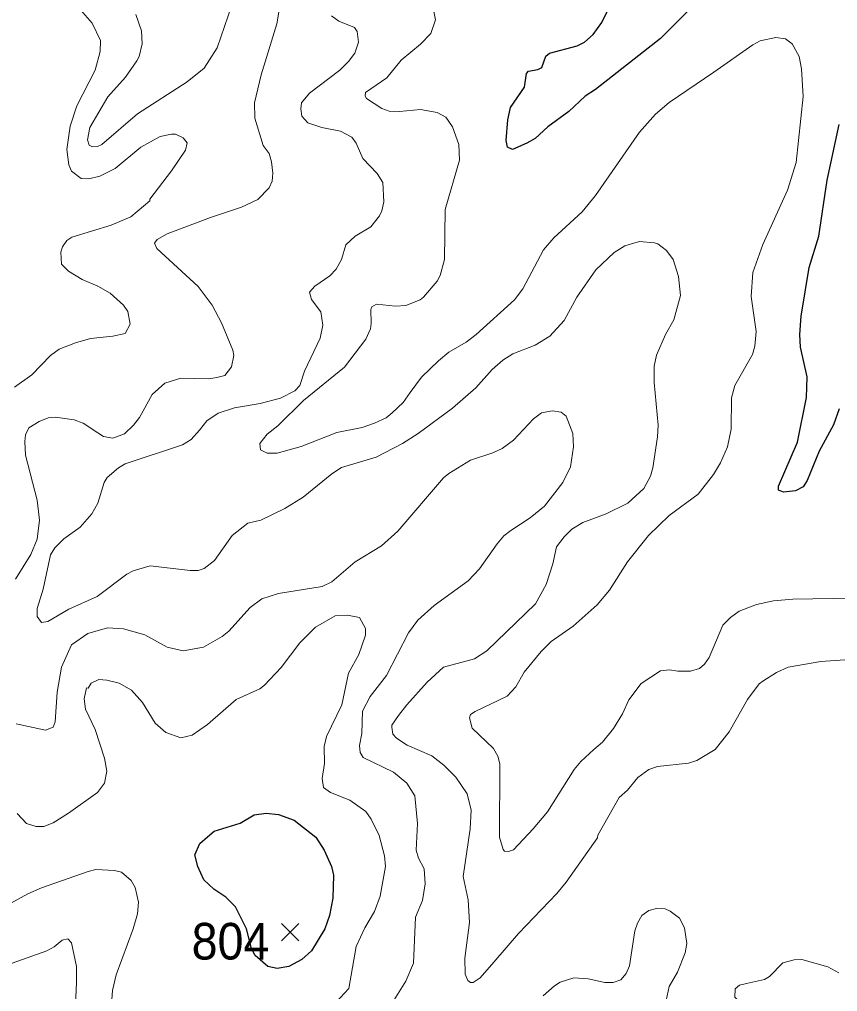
# Model space of a CAD drawing. Extents: x 294.2 to 320.3, y 7482.7 to 7510.7.
# Drawn here: x 307.247 to 309.032, y 7501.322 to 7503.444 of the extents above; entities that cross this region are included whole.
import ezdxf
from ezdxf.enums import TextEntityAlignment as Align

# ---------------------------------------------------------------- set-up
doc = ezdxf.new("R2010")
doc.units = 0
doc.header["$LTSCALE"] = 0.032
for name, color, linetype, lineweight in [('1', 7, 'Continuous', 25), ('2', 7, 'Continuous', 13), ('21', 7, 'Continuous', 25)]:
    doc.layers.add(name, color=color, linetype=linetype, lineweight=lineweight)
doc.layers.add('61', color=7, linetype='Continuous')

msp = doc.modelspace()

# ---------------------------------------------------------------- linework, layer by layer
at = {"layer": '1'}
for points in [[(308.7241, 7503.4807), (308.6458, 7503.4022), (308.5033, 7503.2904), (308.4811, 7503.2764), (308.4451, 7503.2425), (308.3996, 7503.2092), (308.3719, 7503.1839), (308.3541, 7503.1732), (308.3225, 7503.1597), (308.3114, 7503.1651), (308.3086, 7503.1796), (308.312, 7503.2243), (308.3181, 7503.2517), (308.3485, 7503.2959), (308.353, 7503.3254), (308.3574, 7503.3303), (308.3779, 7503.334), (308.3862, 7503.3389), (308.3951, 7503.3636), (308.4029, 7503.3696), (308.4634, 7503.3857), (308.4794, 7503.3938), (308.4983, 7503.4105), (308.5171, 7503.4368), (308.5626, 7503.529)], [(309.0353, 7502.594), (309.0226, 7502.5585), (308.9916, 7502.5011), (308.9657, 7502.4371), (308.9568, 7502.4236), (308.9402, 7502.4145), (308.9136, 7502.4118), (308.903, 7502.4161), (308.903, 7502.4247), (308.9441, 7502.521), (308.9641, 7502.6183), (308.9652, 7502.6635), (308.9508, 7502.7284), (308.9492, 7502.7559), (308.9525, 7502.7957), (308.9702, 7502.9022), (308.9908, 7502.9706), (309.0091, 7503.0926), (309.0356, 7503.2143)]]:
    msp.add_lwpolyline(points, dxfattribs=at)
msp.add_lwpolyline([(307.6568, 7501.6599), (307.6712, 7501.6717), (307.7282, 7501.6892), (307.7589, 7501.7073), (307.7848, 7501.7112), (307.8118, 7501.7081), (307.8461, 7501.6957), (307.8932, 7501.6588), (307.9113, 7501.6305), (307.9273, 7501.5951), (307.9318, 7501.5759), (307.9305, 7501.5255), (307.9234, 7501.4878), (307.9132, 7501.4585), (307.8841, 7501.4107), (307.8631, 7501.3918), (307.8348, 7501.3768), (307.8089, 7501.3721), (307.7884, 7501.3768), (307.7609, 7501.4004), (307.7531, 7501.4161), (307.7423, 7501.4586), (307.7183, 7501.5066), (307.6971, 7501.5278), (307.6711, 7501.5451), (307.6491, 7501.5656), (307.6357, 7501.5947), (307.6297, 7501.6206), (307.6406, 7501.6449)], close=True, dxfattribs=at)
at = {"layer": '2'}
for points in [[(307.8213, 7503.5118), (307.8086, 7503.4339), (307.7741, 7503.3228), (307.7594, 7503.2615), (307.7606, 7503.2283), (307.7785, 7503.1683), (307.7913, 7503.151), (307.7964, 7503.1325), (307.7996, 7503.1083), (307.7983, 7503.0904), (307.7913, 7503.0763), (307.767, 7503.0508)], [(307.5538, 7503.1881), (307.5116, 7503.1651), (307.4555, 7503.1185), (307.4223, 7503.1012), (307.398, 7503.0955), (307.3814, 7503.0961), (307.3603, 7503.1127), (307.3546, 7503.1262), (307.3501, 7503.1594), (307.3571, 7503.2104), (307.3718, 7503.2551), (307.412, 7503.333), (307.4229, 7503.3739), (307.4235, 7503.3975), (307.405, 7503.4352), (307.3699, 7503.476)], [(307.5008, 7503.4543), (307.5129, 7503.4186), (307.5142, 7503.3905), (307.5078, 7503.3624), (307.5027, 7503.3535), (307.4778, 7503.3177), (307.4395, 7503.2743), (307.4005, 7503.2079), (307.3948, 7503.1811), (307.3986, 7503.1689), (307.4057, 7503.1657), (307.4172, 7503.1664), (307.4261, 7503.1708), (307.5046, 7503.2372), (307.6125, 7503.3074), (307.6496, 7503.3375), (307.6783, 7503.3815), (307.7102, 7503.4748)], [(307.9273, 7503.4517), (307.9433, 7503.4396), (307.9777, 7503.4262), (307.9835, 7503.4173), (307.9867, 7503.3936), (307.9784, 7503.37), (307.9649, 7503.3515), (307.9458, 7503.333), (307.8794, 7503.2826), (307.8622, 7503.2615), (307.8609, 7503.2487), (307.8628, 7503.2321), (307.8756, 7503.2181), (307.9062, 7503.2078), (307.9471, 7503.1996), (307.972, 7503.1868), (307.9816, 7503.1734), (307.9963, 7503.1402), (308.0269, 7503.107), (308.0397, 7503.0878), (308.0416, 7503.0457), (308.0377, 7503.0259), (308.032, 7503.015), (308.0135, 7502.9907), (307.979, 7502.9703), (307.9586, 7502.9518), (307.9496, 7502.9193), (307.9381, 7502.8988), (307.9241, 7502.8841), (307.8915, 7502.8612), (307.8794, 7502.8484), (307.8839, 7502.8325), (307.9043, 7502.8056), (307.9088, 7502.7763), (307.903, 7502.7482), (307.8687, 7502.6756), (307.8584, 7502.6447), (307.8475, 7502.633), (307.8165, 7502.6168), (307.7717, 7502.6051), (307.716, 7502.5962), (307.6802, 7502.5841), (307.6559, 7502.5675), (307.6393, 7502.547), (307.6217, 7502.5265), (307.6027, 7502.5153), (307.477, 7502.4738), (307.4631, 7502.4653), (307.4382, 7502.4436), (307.4312, 7502.4328), (307.4178, 7502.3881), (307.4044, 7502.3644), (307.3788, 7502.3357), (307.3436, 7502.3103), (307.3241, 7502.2903), (307.3144, 7502.275), (307.2984, 7502.2004), (307.2856, 7502.1582), (307.2856, 7502.1403), (307.2946, 7502.1275), (307.3086, 7502.1295), (307.3546, 7502.1563), (307.4159, 7502.1844), (307.481, 7502.2329)], [(308.1508, 7503.4607), (308.1546, 7503.4428), (308.1444, 7503.4128), (308.122, 7503.3898), (308.0799, 7503.3547), (308.0486, 7503.3164), (308.002, 7503.2838), (308.0007, 7503.2762), (308.0039, 7503.2711), (308.0371, 7503.2494), (308.0531, 7503.2436), (308.0761, 7503.2423), (308.1221, 7503.2468), (308.1578, 7503.2404), (308.177, 7503.2302), (308.1916, 7503.2092), (308.2057, 7503.1708)], [(308.1284, 7502.8375), (308.1214, 7502.8318), (308.0901, 7502.819), (308.0671, 7502.8178), (308.0256, 7502.8222), (308.0154, 7502.8165), (308.0135, 7502.8107), (308.0141, 7502.7801), (308.0129, 7502.7686), (308.0027, 7502.7456), (307.956, 7502.6843), (307.8666, 7502.6122), (307.8105, 7502.5566), (307.7875, 7502.5381), (307.7715, 7502.5183), (307.7728, 7502.5043), (307.7875, 7502.4966), (307.8092, 7502.4972), (307.8616, 7502.5113), (307.9394, 7502.5419), (307.9944, 7502.5528), (308.0212, 7502.5624), (308.0467, 7502.5739), (308.0601, 7502.5847), (308.0837, 7502.6077), (308.099, 7502.6294), (308.124, 7502.6626), (308.161, 7502.6983), (308.1833, 7502.7175), (308.2216, 7502.7392), (308.2434, 7502.7558), (308.327, 7502.8318), (308.3449, 7502.8554), (308.3902, 7502.941), (308.4125, 7502.9672), (308.4745, 7503.024), (308.5038, 7503.0591), (308.5996, 7503.1977), (308.6347, 7503.2366), (308.6641, 7503.2621), (308.7618, 7503.3285), (308.8467, 7503.3879), (308.8627, 7503.3968), (308.8972, 7503.4039), (308.9182, 7503.4013), (308.9329, 7503.3905), (308.9482, 7503.3624), (308.9533, 7503.3356), (308.9565, 7503.2756), (308.9418, 7503.1313), (308.9227, 7503.0712), (308.869, 7502.9525), (308.8467, 7502.8912), (308.8435, 7502.8388), (308.8544, 7502.7622), (308.8511, 7502.7303), (308.846, 7502.7124), (308.8077, 7502.6447), (308.8001, 7502.6179), (308.7995, 7502.549), (308.7918, 7502.5107), (308.7765, 7502.4762), (308.7612, 7502.4506), (308.728, 7502.4072), (308.6641, 7502.3606), (308.6194, 7502.3172), (308.5734, 7502.2597), (308.5345, 7502.1978), (308.507, 7502.1659), (308.4547, 7502.1192), (308.4068, 7502.0861), (308.3851, 7502.0644), (308.348, 7502.019), (308.3296, 7501.9871), (308.311, 7501.9666), (308.2408, 7501.9328), (308.2312, 7501.9264), (308.2287, 7501.9194), (308.2344, 7501.8971), (308.281, 7501.8524), (308.2906, 7501.8358), (308.2951, 7501.8186), (308.2944, 7501.6589), (308.3021, 7501.6321), (308.3053, 7501.6282), (308.3136, 7501.6276), (308.3244, 7501.6315), (308.3678, 7501.6768), (308.3991, 7501.7145), (308.4572, 7501.8064), (308.4713, 7501.8243), (308.5, 7501.8504), (308.5192, 7501.8664), (308.5428, 7501.8964), (308.5626, 7501.9284)], [(307.5787, 7503.1134), (307.6093, 7503.1581), (307.6125, 7503.174), (307.6042, 7503.1855), (307.587, 7503.1932), (307.5781, 7503.1932), (307.5538, 7503.1881)], [(308.2057, 7503.1708), (308.207, 7503.1364), (308.1756, 7503.0291), (308.1738, 7502.9193), (308.1648, 7502.8848), (308.1584, 7502.872), (308.1284, 7502.8375)], [(307.2358, 7502.6409), (307.2735, 7502.6677), (307.3144, 7502.7098), (307.3335, 7502.7239), (307.3686, 7502.7379), (307.4019, 7502.7469), (307.4504, 7502.752), (307.4772, 7502.7583), (307.488, 7502.7788), (307.4829, 7502.8063), (307.474, 7502.8203), (307.4446, 7502.8459), (307.4178, 7502.8612), (307.3833, 7502.8758), (307.3539, 7502.8944), (307.3386, 7502.9097), (307.3367, 7502.9359), (307.3405, 7502.9474), (307.3501, 7502.9608), (307.361, 7502.9684), (307.4465, 7502.9946), (307.49, 7503.0125), (307.5314, 7503.0476), (307.5314, 7503.0514), (307.5787, 7503.1134)], [(307.767, 7503.0508), (307.7313, 7503.0336), (307.6636, 7503.0112), (307.5691, 7502.9754), (307.5468, 7502.9633), (307.5417, 7502.955), (307.5461, 7502.9435)], [(307.5461, 7502.9435), (307.6368, 7502.8605), (307.6674, 7502.8197), (307.6879, 7502.7814), (307.7121, 7502.7214), (307.7147, 7502.7099), (307.7096, 7502.6851), (307.6947, 7502.6668), (307.6775, 7502.662), (307.6602, 7502.6594), (307.5985, 7502.6607), (307.564, 7502.6498), (307.5365, 7502.6249), (307.5085, 7502.5751), (307.4957, 7502.5579), (307.4759, 7502.5394), (307.4504, 7502.5298), (307.4299, 7502.5336), (307.4178, 7502.5413), (307.3859, 7502.5624), (307.3661, 7502.57), (307.3252, 7502.5757), (307.3092, 7502.5739), (307.2895, 7502.5662), (307.2671, 7502.5521), (307.2601, 7502.5368), (307.2582, 7502.5222), (307.2595, 7502.4928), (307.2856, 7502.3945), (307.2901, 7502.351), (307.2856, 7502.3095), (307.2716, 7502.2757), (307.2377, 7502.2219)], [(307.6725, 7502.2629), (307.7109, 7502.3172), (307.7453, 7502.344), (307.7734, 7502.351), (307.8258, 7502.3765), (307.8654, 7502.4008), (307.928, 7502.4519), (307.9497, 7502.466), (308.025, 7502.4883), (308.0825, 7502.5183), (308.1169, 7502.54), (308.1916, 7502.5949), (308.2427, 7502.6396), (308.2778, 7502.6792), (308.3014, 7502.6996), (308.3231, 7502.7137), (308.3717, 7502.7328), (308.4043, 7502.752), (308.4349, 7502.7865), (308.463, 7502.8376), (308.5045, 7502.8969), (308.5447, 7502.9346), (308.5677, 7502.9493), (308.5996, 7502.9588), (308.6321, 7502.956), (308.6395, 7502.9538), (308.6584, 7502.9391), (308.6731, 7502.9199), (308.6851, 7502.8823), (308.689, 7502.8414), (308.6743, 7502.7878), (308.6565, 7502.7558), (308.6366, 7502.7111), (308.6315, 7502.6869), (308.6315, 7502.6511), (308.6405, 7502.5579), (308.6392, 7502.5324), (308.629, 7502.4647), (308.6233, 7502.4468), (308.6092, 7502.42), (308.5741, 7502.388), (308.5268, 7502.3644), (308.4758, 7502.3459), (308.4521, 7502.3312), (308.4355, 7502.3146), (308.4183, 7502.2923), (308.4106, 7502.2553), (308.396, 7502.2106), (308.373, 7502.1678), (308.2663, 7502.0656), (308.2395, 7502.0478), (308.1719, 7502.0299), (308.1361, 7501.9973), (308.092, 7501.9475), (308.0735, 7501.9245), (308.0594, 7501.9034), (308.0594, 7501.899), (308.0614, 7501.8837), (308.0697, 7501.8753), (308.0927, 7501.86), (308.1463, 7501.8364), (308.1725, 7501.816), (308.1986, 7501.7898), (308.2236, 7501.7534), (308.2325, 7501.7177), (308.2305, 7501.6768), (308.2152, 7501.5734), (308.2261, 7501.5223), (308.2287, 7501.4725), (308.2185, 7501.3946), (308.2191, 7501.3601), (308.2248, 7501.3461), (308.2312, 7501.3416), (308.237, 7501.3416), (308.2523, 7501.3518), (308.2816, 7501.3863), (308.3353, 7501.4489), (308.4196, 7501.5363), (308.4394, 7501.5606), (308.5083, 7501.6576), (308.5089, 7501.6634), (308.5554, 7501.7456), (308.5737, 7501.7618), (308.5961, 7501.7891), (308.6202, 7501.8063), (308.6392, 7501.8128), (308.7069, 7501.8205), (308.7248, 7501.8262), (308.765, 7501.8505), (308.7956, 7501.8888), (308.8352, 7501.9596), (308.8608, 7501.9935), (308.8684, 7501.9992), (308.8984, 7502.0184), (308.924, 7502.0299)], [(307.2397, 7501.906), (307.3035, 7501.8927), (307.3201, 7501.8992), (307.3246, 7501.9105), (307.329, 7501.9756), (307.3386, 7502.0299), (307.3603, 7502.0784), (307.3961, 7502.1033), (307.4389, 7502.1154), (307.4734, 7502.1135), (307.5206, 7502.1007), (307.5691, 7502.0739), (307.6036, 7502.0656), (307.6483, 7502.0739), (307.6892, 7502.0969), (307.7032, 7502.1084), (307.7504, 7502.1601), (307.7753, 7502.1793), (307.8118, 7502.1908), (307.9075, 7502.2061), (307.928, 7502.2163), (307.979, 7502.2597), (308.0365, 7502.2948), (308.0722, 7502.3267), (308.1718, 7502.4429), (308.1833, 7502.4525), (308.2306, 7502.4819), (308.2797, 7502.4978), (308.3002, 7502.5068), (308.325, 7502.5253), (308.3685, 7502.5719), (308.3857, 7502.5847), (308.4094, 7502.5892), (308.4285, 7502.5866), (308.4394, 7502.5777), (308.454, 7502.54), (308.4553, 7502.5107), (308.4489, 7502.4672), (308.4323, 7502.4327), (308.3921, 7502.381), (308.3608, 7502.3555), (308.3187, 7502.328), (308.3034, 7502.3165), (308.2887, 7502.2993), (308.2504, 7502.2444)], [(307.481, 7502.2329), (307.495, 7502.2399), (307.5321, 7502.2508), (307.6189, 7502.2406), (307.6368, 7502.2406), (307.6496, 7502.245), (307.6725, 7502.2629)], [(308.2504, 7502.2444), (308.2261, 7502.2182), (308.1514, 7502.1646), (308.1156, 7502.1326), (308.0959, 7502.1046), (308.0473, 7502.0114), (308.0116, 7501.966)], [(308.924, 7502.0299), (308.9955, 7502.042), (309.09, 7502.049), (309.1399, 7502.0631), (309.2777, 7502.1595), (309.3684, 7502.2182), (309.3894, 7502.2354)], [(308.7107, 7502.0215), (308.7305, 7502.0273), (308.7413, 7502.0363), (308.7516, 7502.0509), (308.7816, 7502.1218), (308.7982, 7502.1384), (308.8173, 7502.1518), (308.855, 7502.1665), (308.8921, 7502.1748), (308.9342, 7502.1786), (309.0657, 7502.1806)], [(307.2416, 7501.7106), (307.262, 7501.6889), (307.2831, 7501.6825), (307.2997, 7501.6825), (307.3201, 7501.6902), (307.354, 7501.7113), (307.4172, 7501.7566), (307.4325, 7501.777), (307.437, 7501.8032), (307.4325, 7501.8313), (307.4121, 7501.8942), (307.3909, 7501.9382), (307.3877, 7501.961), (307.3932, 7501.9846), (307.3967, 7501.9839), (307.4031, 7501.9948), (307.4197, 7502.0031), (307.4376, 7502.0018), (307.4644, 7501.9947), (307.4912, 7501.9794), (307.5149, 7501.9526), (307.5429, 7501.9079), (307.5662, 7501.8875), (307.5985, 7501.8757), (307.6236, 7501.8812), (307.6572, 7501.9047), (307.7192, 7501.959), (307.7709, 7501.9826), (307.7817, 7501.9903), (307.8181, 7502.0293), (307.8583, 7502.0829), (307.8928, 7502.1173), (307.9356, 7502.1423), (307.9624, 7502.1435), (307.9886, 7502.1384), (308.002, 7502.1141), (308.002, 7502.0995), (307.9873, 7502.0573), (307.9643, 7502.0165), (307.9503, 7501.9475), (307.9164, 7501.8786)], [(308.5626, 7501.9284), (308.5766, 7501.9583), (308.6034, 7501.9941), (308.6456, 7502.0216), (308.6648, 7502.0241), (308.6833, 7502.0209), (308.7107, 7502.0215)], [(308.0116, 7501.966), (307.9954, 7501.9339), (307.9937, 7501.885), (307.9886, 7501.8587), (307.9903, 7501.8436), (307.9964, 7501.8328), (308.0626, 7501.8006), (308.092, 7501.777), (308.1096, 7501.7493), (308.1151, 7501.6885), (308.1125, 7501.6308), (308.1176, 7501.613), (308.1297, 7501.59), (308.1322, 7501.5568), (308.1258, 7501.521), (308.1105, 7501.484), (308.1067, 7501.3837), (308.0901, 7501.3448), (308.0531, 7501.2861)], [(307.9164, 7501.8786), (307.9113, 7501.8568), (307.9126, 7501.8198), (307.9069, 7501.7866), (307.91, 7501.7675), (307.9254, 7501.7566), (307.9675, 7501.74)], [(307.9675, 7501.74), (308.0026, 7501.7151), (308.0141, 7501.6985), (308.0314, 7501.6628), (308.0435, 7501.6181), (308.0454, 7501.5951), (308.0339, 7501.53), (308.0211, 7501.4968), (308.0001, 7501.461), (307.9815, 7501.4201), (307.9656, 7501.3288), (307.9369, 7501.2982), (307.9177, 7501.2873), (307.873, 7501.2854), (307.822, 7501.2899), (307.7837, 7501.2841), (307.7428, 7501.2548), (307.6445, 7501.1737), (307.5927, 7501.1347), (307.5621, 7501.0907), (307.5556, 7501.067)], [(307.4452, 7501.2656), (307.4497, 7501.3244), (307.458, 7501.3588), (307.495, 7501.4585), (307.504, 7501.4917), (307.5065, 7501.5172), (307.4989, 7501.5491), (307.4906, 7501.5644), (307.4695, 7501.5823), (307.4542, 7501.5861), (307.4133, 7501.5881), (307.3967, 7501.5842), (307.2946, 7501.5484), (307.2652, 7501.535), (307.0584, 7501.4214), (307.0188, 7501.4029), (306.9779, 7501.3914), (306.9587, 7501.3774), (306.9453, 7501.3601), (306.93, 7501.3269), (306.9262, 7501.3065)], [(308.6577, 7501.3027), (308.6641, 7501.3333), (308.6826, 7501.364), (308.6992, 7501.4061), (308.703, 7501.4265), (308.6979, 7501.461), (308.6871, 7501.4821), (308.6666, 7501.4974), (308.6558, 7501.5025), (308.6367, 7501.5031), (308.6201, 7501.4987), (308.6047, 7501.4878), (308.5951, 7501.4712), (308.5894, 7501.4546), (308.5779, 7501.378), (308.5702, 7501.3614), (308.5587, 7501.3473), (308.5422, 7501.3416), (308.5243, 7501.3416), (308.4879, 7501.3499), (308.4566, 7501.3518), (308.4266, 7501.3422), (308.4138, 7501.3346), (308.3896, 7501.3128)], [(307.3686, 7501.2937), (307.3712, 7501.341), (307.3712, 7501.3767), (307.3603, 7501.4284), (307.352, 7501.4367), (307.3399, 7501.4342), (307.3227, 7501.4195), (307.3061, 7501.4106), (307.2307, 7501.3837), (307.2039, 7501.3678), (307.1739, 7501.3231), (307.1267, 7501.2707)], [(309.0344, 7501.3626), (309.0108, 7501.3761), (308.954, 7501.392), (308.9368, 7501.3914), (308.9125, 7501.3844), (308.8831, 7501.355), (308.8722, 7501.3486), (308.8333, 7501.3397), (308.818, 7501.3358), (308.8084, 7501.3282), (308.8077, 7501.3096), (308.8588, 7501.2541), (308.8933, 7501.1762), (308.9297, 7501.1296), (308.9923, 7501.0837), (309.0095, 7501.0753), (309.0964, 7501.0517)]]:
    msp.add_lwpolyline(points, dxfattribs=at)
at = {"layer": '21'}
for p, q in [((307.8186, 7501.4705), (307.8561, 7501.433)), ((307.8561, 7501.4705), (307.8186, 7501.433))]:
    msp.add_line(p, q, dxfattribs=at)

# ---------------------------------------------------------------- texts
at = {"layer": '61', "width": 0.95}
msp.add_text('804', height=0.08, dxfattribs=at).set_placement((307.7072, 7501.3918), align=Align.CENTER)

doc.saveas('drawing.dxf')
